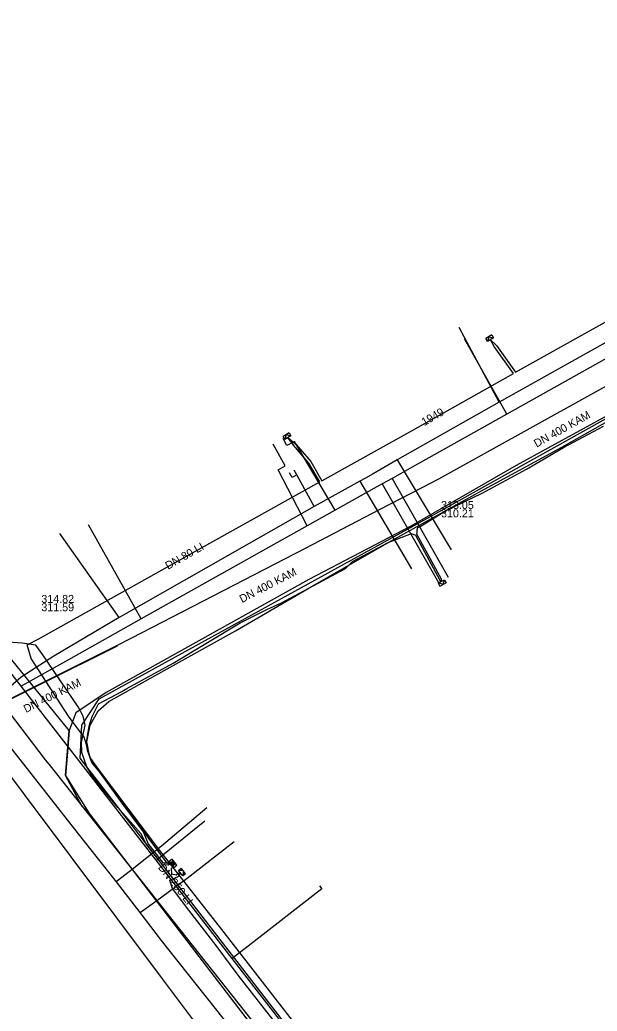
# Model space of a CAD drawing. Extents: x -600391 to -599491, y -1160176 to -1159402.
# Drawn here: x -600306.4 to -600248.7, y -1160007 to -1159907.9 of the extents above; entities that cross this region are included whole.
import ezdxf

# ---------------------------------------------------------------- set-up
doc = ezdxf.new("R2010")
doc.units = 0
for name, color, linetype in [('28', 7, 'Continuous'), ('31', 7, 'Continuous'), ('Vrstva 1', 7, 'Continuous'), ('Vrstva 12', 7, 'Continuous'), ('Vrstva 13', 7, 'Continuous'), ('Vrstva 15', 7, 'Continuous'), ('Vrstva 16', 7, 'Continuous'), ('Vrstva 42', 7, 'Continuous'), ('Vrstva 43', 7, 'Continuous'), ('Vrstva 44', 7, 'Continuous'), ('Vrstva 55', 7, 'Continuous'), ('Vrstva 58', 7, 'Continuous'), ('Vrstva 9', 7, 'Continuous')]:
    doc.layers.add(name, color=color, linetype=linetype)

# ---------------------------------------------------------------- blocks, each defined once
blk = doc.blocks.new('NN630')
at = {"layer": '31'}
for points in [[(0, -0.7), (-0.7, 0)], [(-0.7, -0.7), (-0.7, 0), (0.7, 0), (0.7, -0.7)], [(-0.7, -0.7), (0.7, -0.7)], [(0, -0.7), (0.7, 0)]]:
    blk.add_lwpolyline(points, dxfattribs=at)
blk = doc.blocks.new('NN620')
at = {"layer": '28'}
for points in [[(0.75, 0), (-0.75, 0)], [(-0.75, 0), (-0.75, -0.75)], [(0.75, -0.75), (0.75, 0)], [(-0.75, -0.75), (0.75, -0.75)], [(0.37, -0.18), (-0.38, -0.18)], [(-0.38, -0.18), (-0.38, -0.56)], [(-0.38, -0.56), (0.37, -0.56)], [(0.32, -0.23), (-0.33, -0.23)], [(-0.33, -0.23), (-0.33, -0.51)], [(-0.33, -0.51), (0.32, -0.51)], [(0.27, -0.27), (-0.28, -0.27)], [(-0.28, -0.27), (-0.28, -0.46)], [(-0.28, -0.46), (0.27, -0.46)], [(0.23, -0.32), (-0.23, -0.32)], [(-0.23, -0.32), (-0.23, -0.42)], [(-0.23, -0.42), (0.23, -0.42)], [(-0.19, -0.37), (0.19, -0.37)], [(0.23, -0.42), (0.23, -0.32)], [(0.27, -0.46), (0.27, -0.27)], [(0.32, -0.51), (0.32, -0.23)], [(0.37, -0.56), (0.37, -0.18)]]:
    blk.add_lwpolyline(points, dxfattribs=at)

msp = doc.modelspace()

# ---------------------------------------------------------------- linework, layer by layer
at = {"layer": 'Vrstva 1'}
msp.add_lwpolyline([(-600311.59, -1159977.93), (-600296.63, -1159970.49)], dxfattribs=at)
at = {"layer": 'Vrstva 13'}
for p, q in [((-600258.475, -1159946.157), (-600262.471, -1159938.68)), ((-600268.657, -1159951.909), (-600263.277, -1159960.916)), ((-600272.416, -1159954.049), (-600267.255, -1159962.821)), ((-600296.475, -1159967.676), (-600302.383, -1159959.267)), ((-600308.661, -1159975.601), (-600303.85, -1159981.9))]:
    msp.add_line(p, q, dxfattribs=at)
for points in [[(-600218.452, -1159924.183), (-600223.136, -1159926.626), (-600234.63, -1159932.796), (-600246.329, -1159939.337), (-600246.455, -1159939.412), (-600258.475, -1159946.157), (-600268.657, -1159951.909), (-600271.06, -1159953.3), (-600271.84, -1159953.73)], [(-600276.96, -1159956.56), (-600278.701, -1159953.396), (-600278.952, -1159952.934)], [(-600271.84, -1159953.73), (-600272.416, -1159954.049), (-600276.96, -1159956.56), (-600296.475, -1159967.676), (-600302.974, -1159971.546), (-600306.244, -1159973.633), (-600307.801, -1159974.957)], [(-600278.701, -1159953.396), (-600279.166, -1159953.661), (-600279.421, -1159953.211)], [(-600308.304, -1159974.747), (-600310.606, -1159976.582), (-600309.22, -1159978.29), (-600300.55, -1159989.29), (-600296.77, -1159994.11), (-600294.38, -1159997.18), (-600292.26, -1159999.96), (-600280.7, -1160014.54), (-600273.1, -1160024.31), (-600254.85, -1160047.91), (-600240.71, -1160065.868), (-600236.26, -1160071.52), (-600225.09, -1160085.97)], [(-600303.85, -1159981.9), (-600303.501, -1159982.346), (-600271.39, -1160022.87), (-600269.901, -1160024.72)], [(-600296.77, -1159994.11), (-600296.614, -1159993.985), (-600295.17, -1159992.85), (-600292.225, -1159990.487), (-600287.697, -1159986.659)], [(-600294.38, -1159997.18), (-600294.218, -1159997.062), (-600292.703, -1159995.972), (-600289.666, -1159993.742), (-600284.979, -1159990.076)]]:
    msp.add_lwpolyline(points, dxfattribs=at)
at = {"layer": 'Vrstva 16'}
for points in [[(-600149.134, -1160176.079), (-600149.77, -1160175.26), (-600153.28, -1160170.92), (-600160.82, -1160161.59), (-600162.37, -1160159.57), (-600191.81, -1160121.42), (-600215.03, -1160091.66), (-600218.37, -1160087.39), (-600241.27, -1160058.04), (-600268.45, -1160023.15), (-600268.66, -1160022.86), (-600279.96, -1160008.45), (-600285.15, -1160001.76), (-600292.76, -1159991.95), (-600306.26, -1159974.55), (-600310.89, -1159968.58), (-600323.17, -1159952.95), (-600331.19, -1159942.75), (-600331.3, -1159942.61), (-600336.91, -1159935.47), (-600352.95, -1159915.04), (-600356.32, -1159910.78), (-600372.09, -1159890.83), (-600376.451, -1159885.301)], [(-600220.454, -1159926.15), (-600226.51, -1159929.85), (-600228.15, -1159930.77), (-600239.67, -1159937.23), (-600248.01, -1159941.9), (-600257.72, -1159947.35), (-600266.63, -1159952.34), (-600269.18, -1159953.76), (-600270.17, -1159954.32), (-600274.87, -1159956.95), (-600277.66, -1159958.52), (-600294.25, -1159967.81), (-600301.53, -1159971.89), (-600306.26, -1159974.55)], [(-600257.72, -1159947.35), (-600261.95, -1159939.8)], [(-600274.87, -1159956.95), (-600278.95, -1159950.07), (-600279.69, -1159950.48), (-600280.08, -1159949.77)], [(-600277.66, -1159958.52), (-600280.58, -1159952.9), (-600279.88, -1159952.52), (-600281.08, -1159950.33)], [(-600269.18, -1159953.76), (-600263.59, -1159963.64)], [(-600270.17, -1159954.32), (-600264.53, -1159964.18)], [(-600294.25, -1159967.81), (-600296.45, -1159963.88), (-600299.51, -1159958.42)], [(-600292.76, -1159991.95), (-600292.64, -1159991.85), (-600287.88, -1159988.01)], [(-600276.43, -1159994.49), (-600276.19, -1159994.81), (-600283.57, -1160000.54), (-600284.73, -1160001.42), (-600285.15, -1160001.76)]]:
    msp.add_lwpolyline(points, dxfattribs=at)
at = {"layer": 'Vrstva 42'}
for points in [[(-600291.101, -1159992.45), (-600291.189, -1159992.471), (-600291.671, -1159992.245), (-600299.272, -1159981.981), (-600299.948, -1159979.628), (-600301.511, -1159977.55), (-600305.272, -1159971.775), (-600305.664, -1159970.395), (-600304.551, -1159969.842), (-600288.519, -1159960.877), (-600276.416, -1159954.12), (-600277.513, -1159952.233), (-600279.023, -1159950.441), (-600279.593, -1159949.685), (-600278.782, -1159950.365), (-600277.308, -1159952.088), (-600276.185, -1159954.02), (-600267.114, -1159948.938), (-600257.057, -1159943.268), (-600258.989, -1159940.593), (-600259.34, -1159939.903), (-600258.759, -1159940.495), (-600256.845, -1159943.134), (-600235.524, -1159931.234)], [(-600295.681, -1159974.786), (-600291.06, -1159972.25), (-600284.36, -1159968.2), (-600281.71, -1159966.89), (-600280.22, -1159966.21), (-600273.82, -1159962.77), (-600273.14, -1159962.07), (-600269.58, -1159960.16), (-600268.26, -1159959.68), (-600267.23, -1159959.26), (-600266.855, -1159959.444), (-600264.423, -1159963.932), (-600264.24, -1159964.06), (-600264.247, -1159963.836), (-600266.689, -1159959.33), (-600266.68, -1159959.16), (-600266.67, -1159958.92), (-600266.6, -1159958.69), (-600266.37, -1159958.57), (-600263.84, -1159957.02), (-600260.17, -1159955.25), (-600255.75, -1159952.83), (-600252.06, -1159950.67), (-600248.06, -1159948.56)], [(-600291.296, -1159992.257), (-600291.559, -1159992.445), (-600292.141, -1159992.418), (-600293.722, -1159990.367), (-600294.3, -1159989.27), (-600296.6, -1159986.66), (-600299.04, -1159983.7), (-600299.68, -1159982.59), (-600300.19, -1159981.16), (-600300.23, -1159980.13), (-600299.85, -1159978.44), (-600300.06, -1159977.55), (-600300.57, -1159976.59), (-600304.1, -1159971.39), (-600304.78, -1159970.43), (-600306.14, -1159970.25), (-600307.56, -1159970.14)], [(-600291.41, -1159992.087), (-600291.625, -1159992.241), (-600292.039, -1159992.222), (-600293.558, -1159990.253), (-600294.02, -1159989.09), (-600296.15, -1159986.23), (-600298.4, -1159983.15), (-600299.18, -1159982.17), (-600299.63, -1159980.96), (-600299.73, -1159980.17), (-600299.45, -1159978.54), (-600299.15, -1159977.56), (-600298.51, -1159976.31), (-600296.18, -1159975.06), (-600295.681, -1159974.786)], [(-600280.5, -1160008.62), (-600284.56, -1160003.42), (-600286.76, -1160000.47), (-600289.48, -1159996.94), (-600291.14, -1159994.76), (-600291.41, -1159993.95), (-600290.572, -1159993.562), (-600290.413, -1159993.433), (-600290.32, -1159993.23), (-600290.539, -1159993.278), (-600290.688, -1159993.398), (-600290.77, -1159993.448), (-600291.19, -1159993.35), (-600291.215, -1159992.741), (-600291.028, -1159992.595)]]:
    msp.add_lwpolyline(points, dxfattribs=at)
at = {"layer": 'Vrstva 44'}
msp.add_lwpolyline([(-600273.74, -1160014.95), (-600279.94, -1160006.93), (-600286.19, -1159998.88), (-600292.4, -1159990.96), (-600298.44, -1159982.97), (-600299.38, -1159981.65), (-600299.69, -1159980.1), (-600299.35, -1159978.43), (-600298.55, -1159976.99), (-600297.48, -1159976.06), (-600291.96, -1159972.97), (-600284.84, -1159969.01), (-600277.58, -1159964.76), (-600269.2, -1159959.97), (-600260.3, -1159955.03), (-600252.21, -1159950.64), (-600245.09, -1159946.6)], dxfattribs=at)
at = {"layer": 'Vrstva 55'}
for points in [[(-600281.812, -1160010.273), (-600299.508, -1159987.183), (-600300.16, -1159986.58), (-600301.82, -1159983.47), (-600301.45, -1159978.98), (-600307.18, -1159971.91), (-600309.16, -1159972.27), (-600311.325, -1159971.736), (-600313.891, -1159969.017), (-600317.454, -1159964.632), (-600331.794, -1159946.163), (-600349.159, -1159923.812), (-600366.164, -1159901.927)], [(-600234.495, -1159940.287), (-600234.63, -1159940.36), (-600256.76, -1159952.48), (-600267.29, -1159958.55), (-600277.51, -1159963.86), (-600297.75, -1159975.17), (-600300.78, -1159977.22), (-600301.45, -1159978.98), (-600301.64, -1159981.14), (-600301.82, -1159983.47), (-600300.78, -1159985.15), (-600299.508, -1159987.201)]]:
    msp.add_lwpolyline(points, dxfattribs=at)
at = {"layer": 'Vrstva 58'}
msp.add_lwpolyline([(-600256.663, -1160038.315), (-600300.347, -1159981.753), (-600300.188, -1159978.424), (-600298.445, -1159975.809), (-600265.647, -1159957.741), (-600222.742, -1159933.825), (-600215.406, -1159929.961), (-600220.159, -1159921.243), (-600245.973, -1159874.147)], dxfattribs=at)
at = {"layer": 'Vrstva 9'}
msp.add_line((-600311.58, -1159977.9), (-600296.63, -1159970.45), dxfattribs=at)
for points in [[(-600264.49, -1159953.81), (-600249.908, -1159945.715), (-600246.233, -1159943.674), (-600241.47, -1159941.03)], [(-600296.63, -1159970.45), (-600295.183, -1159969.701), (-600277.85, -1159960.727), (-600270.433, -1159956.887), (-600266.097, -1159954.642), (-600264.49, -1159953.81)], [(-600311.58, -1159977.9), (-600310.56, -1159979.26), (-600292.175, -1160003.784), (-600286.458, -1160011.409)]]:
    msp.add_lwpolyline(points, dxfattribs=at)

# ---------------------------------------------------------------- block references
at = {"layer": 'Vrstva 43', "xscale": 0.5, "yscale": 0.5}
for name, p, rotation in [('NN630', (-600259.34, -1159939.903), -150.00000000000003), ('NN630', (-600279.593, -1159949.685), -149.00000000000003), ('NN630', (-600264.24, -1159964.06), 26.999999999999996), ('NN620', (-600291.23, -1159992.36), 128), ('NN630', (-600290.32, -1159993.23), 128)]:
    msp.add_blockref(name, p, dxfattribs=dict(at, rotation=rotation))

# ---------------------------------------------------------------- texts
at = {"layer": 'Vrstva 12'}
for rotation, p in [(29.04896, (-600254.731, -1159950.696)), (27.38738, (-600284.182, -1159966.241)), (26.47065, (-600305.775, -1159977.229))]:
    msp.add_text('DN 400 KAM', height=0.8, rotation=rotation, dxfattribs=at).set_placement(p)
for s, p in [('313.05', (-600264.284, -1159956.827)), ('310.21', (-600264.284, -1159957.659)), ('314.82', (-600304.239, -1159966.218)), ('311.59', (-600304.239, -1159967.05))]:
    msp.add_text(s, height=0.8, dxfattribs=at).set_placement(p)
at = {"layer": 'Vrstva 15'}
for s, rotation, p in [('1949', 29.67921, (-600265.964, -1159948.541)), ('DN 80 LI', 29.67921, (-600291.574, -1159962.911)), ('DN 250 LI', 308.36589, (-600292.617, -1159992.692))]:
    msp.add_text(s, height=0.8, rotation=rotation, dxfattribs=at).set_placement(p)

doc.saveas('drawing.dxf')
